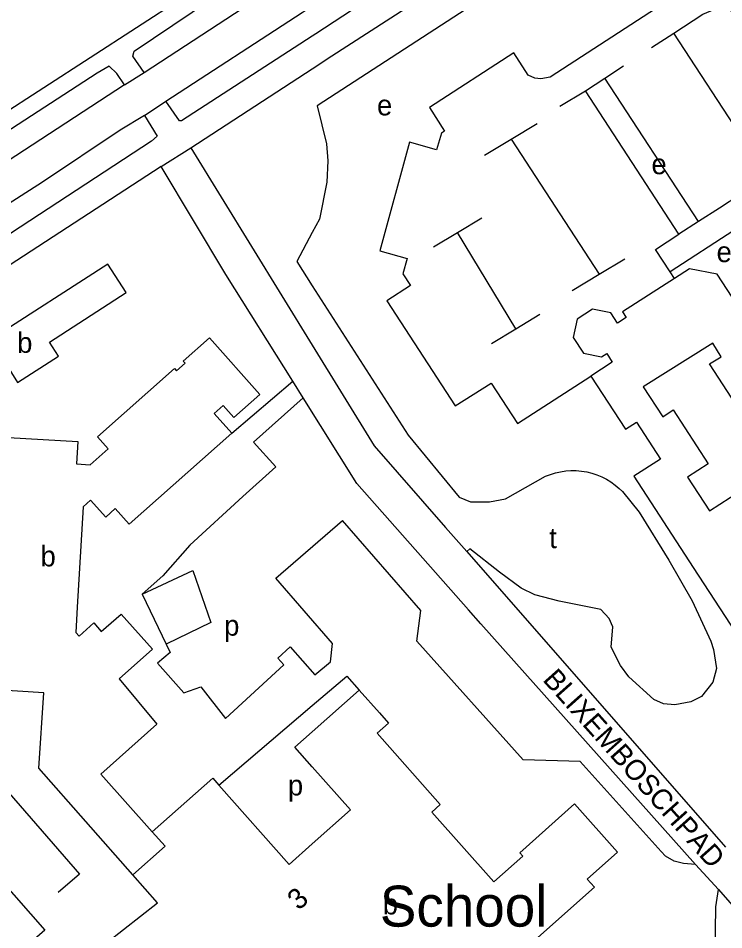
# Model space of a CAD drawing. Extents: x 159441 to 162086, y 388175 to 389787.
# Drawn here: x 159765.8 to 159903.5, y 389048.1 to 389226.1 of the extents above; entities that cross this region are included whole.
import ezdxf

# ---------------------------------------------------------------- set-up
doc = ezdxf.new("R2010")
doc.units = 0
for name, color, linetype in [('BLT_Basislijn', 7, 'Continuous'), ('BLT_Bebouwing', 7, 'Continuous'), ('BLT_Bebouwing_beschrifting', 7, 'Continuous'), ('BLT_Centroide', 7, 'Continuous'), ('BLT_Huisnummer', 7, 'Continuous'), ('BLT_Onderverdeling_panden', 7, 'Continuous'), ('BLT_Straatnaam_verkleind', 7, 'Continuous')]:
    doc.layers.add(name, color=color, linetype=linetype)

msp = doc.modelspace()

# ---------------------------------------------------------------- linework, layer by layer
at = {"layer": 'BLT_Basislijn'}
for p, q in [((159749.12, 389198.56), (159802.13, 389232.96)), ((159909.68, 389198.73), (159893.74, 389223.23)), ((159799.45, 389200.81), (159823.15, 389216.24)), ((159786.48, 389213.09), (159790.31, 389215.53)), ((159876.5, 389211.95), (159880.29, 389214.43)), ((159898.53, 389186.39), (159880.29, 389214.43)), ((159871.47, 389208.92), (159876.5, 389211.95)), ((159894.73, 389183.93), (159876.5, 389211.95)), ((159790.38, 389207.09), (159794.55, 389209.91)), ((159862, 389202.53), (159867.02, 389205.56)), ((159856.75, 389199.36), (159862, 389202.53)), ((159862, 389202.53), (159879.15, 389176.11)), ((159793.63, 389197.16), (159799.45, 389200.81)), ((159799.45, 389200.81), (159823.15, 389162.28)), ((159906.61, 389191.62), (159902.64, 389189.05)), ((159902.64, 389189.05), (159898.53, 389186.39)), ((159851.51, 389184.28), (159856.22, 389187.13)), ((159898.53, 389186.39), (159894.73, 389183.93)), ((159846.8, 389181.44), (159851.51, 389184.28)), ((159862.87, 389165.46), (159851.51, 389184.28)), ((159905.46, 389184.65), (159893.02, 389176.6)), ((159879.15, 389176.11), (159884.18, 389179.14)), ((159893.86, 389175.3), (159893.02, 389176.6)), ((159873.91, 389172.94), (159879.15, 389176.11)), ((159862.87, 389165.46), (159867.58, 389168.3)), ((159858.16, 389162.62), (159862.87, 389165.46)), ((159807.43, 389145.1), (159819.34, 389155.22)), ((159821.36, 389151.99), (159819.34, 389155.22)), ((159863.18, 389146.94), (159877.55, 389156.21)), ((159853.9, 389122.52), (159853.29, 389121.95)), ((159853.29, 389121.95), (159903.79, 389064.2)), ((159789.93, 389113.61), (159794.65, 389103.87)), ((159856.03, 389107.86), (159853.66, 389110.56)), ((159856.03, 389107.86), (159897.99, 389060.85)), ((159804.92, 389076.32), (159823.15, 389091.87)), ((159902.43, 389055.94), (159897.99, 389060.85))]:
    msp.add_line(p, q, dxfattribs=at)
for points in [[(159883.73, 389262.3), (159823.86, 389223.09), (159823.15, 389222.62)], [(159886.93, 389257.3), (159898.66, 389238.95), (159899.25, 389237.77), (159898.81, 389234.37), (159896.28, 389231.99), (159869.59, 389214.59), (159867.79, 389214.27), (159866.61, 389214.42), (159865.28, 389215.01), (159862.5, 389219.39), (159846.06, 389208.71), (159848.94, 389204.05), (159848.35, 389203.66), (159847.43, 389200.44), (159842.15, 389201.9), (159836.34, 389180.66), (159841.65, 389179.2), (159840.8, 389176.23), (159842.33, 389173.89), (159837.71, 389170.93), (159851.04, 389150.42), (159858.04, 389154.86), (159863.18, 389146.94)], [(159823.15, 389216.24), (159826.99, 389218.74), (159883.63, 389255.34)], [(159883.63, 389255.34), (159887.08, 389249.96), (159824.11, 389208.98), (159825.94, 389201.58), (159826.18, 389198.24), (159826.01, 389194.12), (159824.53, 389186.85), (159823.15, 389184.27)], [(159790.31, 389215.53), (159788.15, 389218.72), (159788.4, 389219.68), (159814.63, 389237.36), (159823.15, 389242.93)], [(159790.31, 389215.53), (159817.53, 389233.33), (159823.15, 389236.98)], [(159794.55, 389209.91), (159821.18, 389227.24), (159823.15, 389228.53)], [(159893.74, 389223.23), (159899.4, 389226.93), (159901.76, 389227.87), (159903.98, 389227.87), (159905.6, 389227.28), (159906.77, 389226.48), (159922.69, 389202.03)], [(159889.4, 389220.39), (159893.74, 389223.23)], [(159823.15, 389222.62), (159797.63, 389206.07), (159797.21, 389206.07), (159794.55, 389209.91)], [(159786.48, 389213.09), (159785.01, 389215.29), (159783.52, 389216.75), (159781.19, 389215.4), (159725.75, 389179.37), (159720.25, 389175.86)], [(159880.29, 389214.43), (159883.92, 389216.81)], [(159786.48, 389213.09), (159722.8, 389171.53)], [(159790.38, 389207.09), (159792.85, 389203.09), (159791.74, 389202.13), (159742.3, 389169.73), (159689.83, 389135.9), (159686.28, 389133.97)], [(159790.38, 389207.09), (159785.62, 389204.27), (159770.47, 389194.08), (159726.07, 389165.62), (159688.98, 389141.33)], [(159793.63, 389197.16), (159761.15, 389175.97), (159688.15, 389129.13)], [(159819.34, 389155.22), (159806.29, 389176.07), (159793.63, 389197.16)], [(159823.15, 389184.27), (159820.13, 389178.58), (159823.15, 389173.86)], [(159893.02, 389176.6), (159890.18, 389180.96), (159894.73, 389183.93)], [(159823.15, 389173.86), (159841.84, 389144.66), (159851.83, 389132.57), (159854.05, 389131.66), (159857.74, 389131.66), (159860.85, 389132.25), (159868.68, 389136.68), (159870.6, 389137.32)], [(159823.15, 389162.28), (159835.25, 389142.61), (159849.17, 389126.65), (159853.29, 389121.95)], [(159821.36, 389151.99), (159811.71, 389143.35), (159816.01, 389138.51)], [(159853.66, 389110.56), (159831.82, 389135.27), (159821.36, 389151.99)], [(159816.01, 389138.51), (159809.6, 389132.74), (159799.28, 389123.19), (159794.01, 389117.23), (159789.93, 389113.61)], [(159870.6, 389137.32), (159871.61, 389137.55), (159872.62, 389137.71), (159873.65, 389137.78), (159874.68, 389137.77), (159875.7, 389137.69), (159876.72, 389137.52), (159877.72, 389137.28), (159878.7, 389136.96), (159879.65, 389136.56), (159880.56, 389136.09), (159881.44, 389135.55), (159882.27, 389134.95), (159883.06, 389134.28), (159883.69, 389133.66)], [(159883.69, 389133.66), (159886.93, 389129.67), (159892.74, 389120.28), (159897.3, 389112.31), (159900.97, 389104.45), (159901.46, 389102.84), (159902.06, 389099.14), (159901.32, 389096.48), (159899.1, 389093.67), (159897.03, 389092.64), (159893.93, 389092.05), (159891.72, 389092.2), (159889.8, 389093.08), (159884.92, 389097.52), (159883.3, 389099.73), (159881.52, 389103.28), (159881.82, 389107.27), (159881.08, 389108.9), (159879.46, 389110.67), (159871.33, 389112.29), (159866.61, 389113.48), (159863.95, 389114.81), (159859.67, 389117.91), (159853.9, 389122.52)], [(159897.99, 389060.85), (159895.62, 389061.06), (159893.77, 389061.52), (159892.12, 389062.44), (159891.23, 389063.38), (159875.44, 389080.98), (159864.3, 389081.31), (159843.54, 389104.46), (159844.34, 389110.46), (159829.03, 389128.04)], [(159789.93, 389113.61), (159799.85, 389118.23), (159803.32, 389108.12), (159794.65, 389103.87)], [(159818.86, 389103.32), (159823.67, 389097.87), (159826.68, 389100.44), (159827.08, 389104.02), (159816.05, 389116.73)], [(159794.65, 389103.87), (159795.4, 389102.26), (159792.95, 389100.15), (159798.07, 389094.34), (159801.42, 389095.52), (159806.2, 389089.35), (159817.59, 389099.84), (159816.42, 389101.16), (159818.86, 389103.32)], [(159823.15, 389091.87), (159829.89, 389097.62), (159832.33, 389094.89)], [(159734.1, 389082.4), (159737.82, 389085.73), (159770.97, 389047.99), (159766.8, 389044.4)], [(159751.6, 389081.32), (159755.32, 389084.64), (159777.7, 389058.95), (159773.53, 389055.36)], [(159865.75, 389012.93), (159867.15, 389010.93), (159875.18, 389017.9), (159879.07, 389013.22), (159891.78, 389022.4), (159895.47, 389025.8), (159897.39, 389028.12), (159899.14, 389030.73), (159900.19, 389033.33), (159901.3, 389036.79), (159901.71, 389039.11), (159901.79, 389043.39), (159901.94, 389052.58), (159902.43, 389055.94)], [(159902.43, 389055.94), (159913.21, 389043.65), (159921.18, 389033.38)]]:
    msp.add_lwpolyline(points, dxfattribs=at)
at = {"layer": 'BLT_Bebouwing'}
for p, q in [((159807.43, 389145.1), (159787.42, 389127.3)), ((159816.05, 389116.73), (159829.03, 389128.04)), ((159823.15, 389086.76), (159832.33, 389094.89)), ((159832.33, 389094.89), (159836.28, 389090.43))]:
    msp.add_line(p, q, dxfattribs=at)
for points in [[(159760.36, 389163.4), (159765.6, 389155), (159773.61, 389160.15), (159771.86, 389162.87), (159786.84, 389172.52), (159783.25, 389178.08)], [(159902.96, 389160.02), (159901.31, 389162.64), (159887.75, 389154.14), (159891.55, 389148.29), (159893.57, 389149.61), (159900.41, 389139.07), (159896.4, 389136.48), (159900.67, 389129.9), (159908.73, 389135.13), (159916.68, 389122.87), (159926.37, 389129.16), (159920.02, 389138.94), (159915.48, 389135.92), (159900.68, 389158.6)]]:
    msp.add_lwpolyline(points, close=True, dxfattribs=at)
for points in [[(159909.7, 389168.5), (159907.94, 389167.36), (159902.19, 389176.11), (159896.81, 389177.19), (159893.86, 389175.3)], [(159893.86, 389175.3), (159883.68, 389168.8), (159884.41, 389167.64), (159882.72, 389166.56), (159881.45, 389168.55), (159877.88, 389169.32), (159874.84, 389167.33), (159874.08, 389163.77), (159876.07, 389160.72), (159879.61, 389159.98), (159880.62, 389160.61), (159881.72, 389158.92), (159877.55, 389156.21)], [(159763.88, 389144.22), (159777.4, 389143.43), (159777.14, 389139.07), (159779.79, 389138.91), (159783.31, 389142.04), (159781.23, 389144.38), (159796.23, 389157.73), (159796.63, 389157.24), (159798.31, 389158.74), (159797.96, 389159.13), (159803.07, 389163.68), (159812.89, 389152.64)], [(159877.55, 389156.21), (159884.28, 389145.83), (159886.44, 389147.26), (159891.13, 389140.03), (159885.95, 389136.67), (159897.52, 389118.82), (159915.24, 389091.62)], [(159812.89, 389152.64), (159807.84, 389148.14), (159805.77, 389150.47), (159804.03, 389148.92), (159807.43, 389145.1)], [(159787.42, 389127.3), (159784.7, 389130.35), (159782.83, 389128.68), (159779.89, 389131.99), (159778.42, 389130.68), (159777.28, 389111.13)], [(159777.28, 389111.13), (159776.99, 389106.17), (159777.62, 389105.46), (159780.48, 389108.01), (159781.97, 389106.33), (159785.83, 389109.76)], [(159785.83, 389109.76), (159791.95, 389102.87), (159785.47, 389097.08), (159792.83, 389088.23), (159781.9, 389078.51), (159791.91, 389067.23)], [(159788.1, 389058.81), (159769.78, 389079.68), (159770.78, 389094.37), (159760.43, 389095.05), (159760.67, 389099.11), (159756.11, 389099.38), (159756.21, 389101.06), (159753.67, 389101.21), (159753.27, 389094.42), (159744.09, 389094.96), (159744.3, 389098.53), (159735.01, 389099.08), (159734.91, 389097.4), (159727.33, 389097.85)], [(159836.28, 389090.43), (159838.03, 389088.46), (159835.79, 389086.47), (159848.12, 389072.56), (159846.46, 389071.08), (159858.56, 389057.43), (159864.24, 389062.47), (159863.64, 389063.15), (159874.36, 389072.66), (159882.73, 389063.22), (159876.82, 389057.98), (159878.23, 389056.39)], [(159823.15, 389079.93), (159819.77, 389083.75), (159823.15, 389086.76)], [(159823.15, 389064.88), (159830.62, 389071.51), (159823.15, 389079.93)], [(159791.91, 389067.23), (159803.71, 389077.69), (159804.92, 389076.32)], [(159804.92, 389076.32), (159818.63, 389060.87), (159823.15, 389064.88)], [(159758.97, 389016.55), (159755.11, 389021.53), (159757.37, 389023.36), (159756.34, 389024.69), (159792.93, 389053.38), (159788.1, 389058.81)], [(159878.23, 389056.39), (159859.56, 389039.84), (159858.11, 389041.47), (159847.5, 389032.06)]]:
    msp.add_lwpolyline(points, dxfattribs=at)
at = {"layer": 'BLT_Onderverdeling_panden'}
msp.add_lwpolyline([(159788.1, 389058.81), (159794.41, 389064.4), (159791.91, 389067.23)], dxfattribs=at)

# ---------------------------------------------------------------- texts
at = {"layer": 'BLT_Bebouwing_beschrifting'}
msp.add_text('School', height=8, dxfattribs=at).set_placement((159836.34, 389048.71))
at = {"layer": 'BLT_Centroide'}
for s, p in [('e', (159835.79, 389207.14)), ('e', (159889.36, 389195.65)), ('e', (159902.07, 389178.49)), ('b', (159765.55, 389160.76)), ('t', (159869.4, 389122.63)), ('b', (159770.11, 389119.06)), ('p', (159805.95, 389105.53)), ('p', (159818.4, 389074.32)), ('b', (159836.91, 389051.09))]:
    msp.add_text(s, height=4, dxfattribs=at).set_placement(p)
at = {"layer": 'BLT_Huisnummer'}
msp.add_text('3', height=4, rotation=41.5688, dxfattribs=at).set_placement((159820.49, 389051.74))
at = {"layer": 'BLT_Straatnaam_verkleind'}
msp.add_text('BLIXEMBOSCHPAD', height=4, rotation=311.7552, dxfattribs=at).set_placement((159867.97, 389096.83))

doc.saveas('drawing.dxf')
